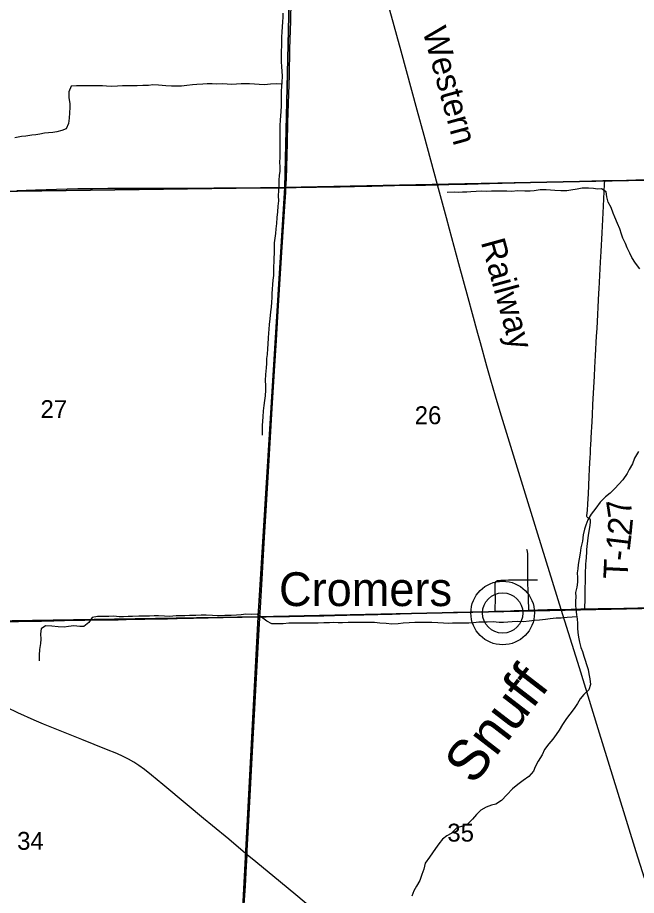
# Model space of a CAD drawing. Extents: x 0 to 34, y 0 to 22.
# Drawn here: x 2.489 to 3.213, y 17.914 to 18.94 of the extents above; entities that cross this region are included whole.
import ezdxf

# ---------------------------------------------------------------- set-up
doc = ezdxf.new("R2010")
doc.units = 0
for name, color, linetype in [('GM_X_Corporation', 7, 'Continuous'), ('GM_X_County_Road', 7, 'Continuous'), ('GM_X_Minor_River', 7, 'Continuous'), ('GM_X_Minor_River_Text', 7, 'Continuous'), ('GM_X_Rail_Line', 7, 'Continuous'), ('GM_X_Rail_Line_Text', 7, 'Continuous'), ('GM_X_Section_Text', 7, 'Continuous'), ('GM_X_Township_Road', 7, 'Continuous'), ('GM_X_Township_Road_Text', 7, 'Continuous'), ('GM_X_Unincorporated', 7, 'Continuous'), ('GM_X_Unincorporated_Location', 7, 'Continuous'), ('GM_X_Unincorporated_Text', 7, 'Continuous')]:
    doc.layers.add(name, color=color, linetype=linetype)

msp = doc.modelspace()

# ---------------------------------------------------------------- linework, layer by layer
at = {"layer": 'GM_X_Corporation'}
for points in [[(2.8138, 19.2434), (3.3128, 19.2554), (3.2999, 18.7516), (2.8021, 18.7416)], [(2.3115, 19.2398), (2.8138, 19.2434), (2.8021, 18.7416), (2.2901, 18.7344)], [(3.2999, 18.7516), (3.2736, 18.2507), (2.7708, 18.2399), (2.8021, 18.7416)], [(2.8021, 18.7416), (2.7708, 18.2399), (2.2668, 18.2317), (2.2901, 18.7344)], [(2.7708, 18.2399), (3.2736, 18.2507), (3.2452, 17.749), (3.23, 17.7483), (2.7445, 17.7368)], [(2.2668, 18.2317), (2.7708, 18.2399), (2.7445, 17.7368), (2.7189, 17.7365), (2.2397, 17.7297)]]:
    msp.add_lwpolyline(points, close=True, dxfattribs=at)
at = {"layer": 'GM_X_County_Road'}
for points in [[(2.8034, 18.7413), (2.8039, 18.7512), (2.8053, 18.7937), (2.8058, 18.8177), (2.8074, 18.8727), (2.8081, 18.9034), (2.809, 18.9364), (2.8095, 18.9594), (2.81, 18.9768), (2.8103, 18.9904), (2.811, 19.0187), (2.8119, 19.0638), (2.8127, 19.0955), (2.8142, 19.1567), (2.815, 19.1965), (2.8156, 19.2229), (2.8159, 19.2419), (2.8158, 19.2432)], [(2.7728, 18.2398), (2.7735, 18.2504), (2.7762, 18.2979), (2.7779, 18.3258), (2.7791, 18.3453), (2.7801, 18.3636), (2.7833, 18.4164), (2.7874, 18.4831), (2.7903, 18.533), (2.7922, 18.5628), (2.793, 18.5768), (2.7942, 18.597), (2.7967, 18.6348), (2.7978, 18.6531), (2.799, 18.672), (2.8021, 18.7195), (2.8031, 18.7359), (2.8034, 18.7413)], [(3.1531, 18.249), (3.1612, 18.2492), (3.1687, 18.2494), (3.1988, 18.25), (3.2314, 18.2508), (3.2432, 18.2511), (3.2618, 18.2514), (3.2764, 18.2516), (3.2907, 18.252), (3.3059, 18.2523), (3.3202, 18.2526), (3.3454, 18.2531), (3.3575, 18.2535), (3.373, 18.2539), (3.3882, 18.254), (3.4075, 18.2544), (3.4205, 18.2545), (3.4379, 18.2547), (3.4631, 18.2552), (3.5013, 18.2557), (3.5262, 18.256)], [(2.7728, 18.2398), (2.7804, 18.2399), (2.7872, 18.24), (2.7922, 18.24), (2.7998, 18.2402), (2.8077, 18.2403), (2.8179, 18.2405), (2.8247, 18.2405), (2.8477, 18.2409), (2.8601, 18.2411), (2.8747, 18.2415), (2.8946, 18.242), (2.9278, 18.2429), (2.9464, 18.2435), (2.9631, 18.2439), (2.9753, 18.2443), (2.9871, 18.2447), (2.9995, 18.245), (3.0075, 18.2452), (3.0197, 18.2455), (3.0418, 18.246), (3.0483, 18.2462)], [(3.0483, 18.2462), (3.0541, 18.2464), (3.0661, 18.2468), (3.0702, 18.247), (3.0789, 18.2473), (3.0872, 18.2476), (3.0876, 18.2476)], [(3.0876, 18.2476), (3.0981, 18.2479), (3.1094, 18.2482), (3.1252, 18.2484), (3.1485, 18.2489), (3.1531, 18.249)], [(2.474, 18.2341), (2.4907, 18.2344), (2.5176, 18.2348), (2.5211, 18.235), (2.5242, 18.235), (2.5269, 18.2351), (2.532, 18.2352), (2.5445, 18.2355), (2.5567, 18.2358), (2.5682, 18.236), (2.5756, 18.2361), (2.5849, 18.2362), (2.5902, 18.2362), (2.5977, 18.2363), (2.6073, 18.2364), (2.6262, 18.2368), (2.6383, 18.2371), (2.6451, 18.2372), (2.6647, 18.2375), (2.6761, 18.2378), (2.6876, 18.238), (2.6953, 18.2382), (2.7068, 18.2385), (2.7124, 18.2386), (2.7223, 18.2388), (2.7298, 18.2389), (2.7447, 18.2393), (2.7521, 18.2395), (2.7588, 18.2396), (2.7704, 18.2398), (2.7728, 18.2398)], [(2.7579, 17.9617), (2.7581, 17.9661), (2.7588, 17.9803), (2.76, 18.0014), (2.7652, 18.0967), (2.7705, 18.197), (2.7716, 18.2184), (2.7727, 18.238), (2.7728, 18.2398)], [(2.7579, 17.9617), (2.7533, 17.9656), (2.7364, 17.9797), (2.7174, 17.9954), (2.7069, 18.0041), (2.6878, 18.0201), (2.6594, 18.0437), (2.6463, 18.0547), (2.638, 18.0612), (2.6315, 18.0659), (2.6255, 18.0698), (2.6191, 18.0735), (2.613, 18.0766), (2.6054, 18.08), (2.5936, 18.0848), (2.5647, 18.0963), (2.5451, 18.1042), (2.5197, 18.1144), (2.5089, 18.119), (2.4898, 18.1276), (2.4769, 18.1336)], [(2.7438, 17.7374), (2.7438, 17.7386), (2.7441, 17.7424), (2.7463, 17.7768), (2.7478, 17.7995), (2.7504, 17.8386), (2.7539, 17.8922), (2.756, 17.9254), (2.7573, 17.9481), (2.7579, 17.9617)], [(3.0095, 17.7435), (3.009, 17.744), (3.0013, 17.7508), (2.9832, 17.7668), (2.9739, 17.7751), (2.9641, 17.7838), (2.9567, 17.7903), (2.9371, 17.808), (2.9185, 17.8246), (2.9025, 17.8388), (2.8909, 17.8492), (2.8698, 17.868), (2.8615, 17.8755), (2.8418, 17.8922), (2.8151, 17.9146), (2.7972, 17.9295), (2.768, 17.9532), (2.7579, 17.9617)]]:
    msp.add_lwpolyline(points, dxfattribs=at)
at = {"layer": 'GM_X_Minor_River'}
for points in [[(2.7997, 18.9453), (2.7996, 18.9402), (2.7994, 18.9354), (2.7988, 18.929), (2.7984, 18.9237), (2.7982, 18.9167), (2.7981, 18.9062), (2.7979, 18.9015), (2.7978, 18.8939), (2.798, 18.8889), (2.7982, 18.8825), (2.7985, 18.8776), (2.7988, 18.8717), (2.7984, 18.8645), (2.7982, 18.8595), (2.7978, 18.8542), (2.7977, 18.8487), (2.7979, 18.8428), (2.7979, 18.8369), (2.7974, 18.8305), (2.797, 18.8254), (2.7968, 18.8202), (2.7964, 18.8142), (2.7962, 18.8092), (2.7961, 18.7994), (2.7963, 18.7944), (2.7962, 18.777), (2.7959, 18.7709), (2.7961, 18.766), (2.7961, 18.7606), (2.7956, 18.7557), (2.7952, 18.7502), (2.795, 18.7447), (2.7946, 18.7381), (2.7944, 18.732), (2.7945, 18.7259), (2.7941, 18.7199), (2.7935, 18.713)], [(2.7983, 18.8625), (2.7922, 18.8628), (2.7855, 18.8623), (2.7785, 18.8617), (2.7721, 18.8618), (2.7666, 18.8622), (2.7609, 18.8626), (2.756, 18.8628), (2.7509, 18.8628), (2.7457, 18.8625), (2.7395, 18.8621), (2.7346, 18.8622), (2.7287, 18.8626), (2.7219, 18.8624), (2.717, 18.8627), (2.7111, 18.8629), (2.706, 18.8625), (2.6993, 18.862), (2.6942, 18.8615), (2.6876, 18.8607), (2.6811, 18.86), (2.6751, 18.8599), (2.6696, 18.8601), (2.6628, 18.8605), (2.6544, 18.8613), (2.6476, 18.8614), (2.6425, 18.8608), (2.6361, 18.8607), (2.6294, 18.8605), (2.6236, 18.8604), (2.6186, 18.8604), (2.6122, 18.8602), (2.6065, 18.8601), (2.5997, 18.8597), (2.5936, 18.8601), (2.5887, 18.8602), (2.583, 18.8604), (2.5774, 18.8602), (2.5652, 18.8603), (2.5586, 18.8602), (2.5522, 18.86), (2.5495, 18.8532), (2.5496, 18.8464), (2.5505, 18.8397), (2.5505, 18.835), (2.5503, 18.8287), (2.5497, 18.8226), (2.549, 18.8164), (2.5464, 18.8103), (2.5414, 18.8081), (2.5355, 18.8068), (2.5306, 18.8057), (2.5257, 18.8053), (2.5209, 18.805), (2.5156, 18.804), (2.5107, 18.8031), (2.506, 18.8026), (2.499, 18.8017), (2.494, 18.8011), (2.4863, 18.7997)], [(3.2173, 18.6464), (3.2123, 18.6531), (3.2079, 18.6599), (3.2055, 18.6649), (3.2025, 18.6712), (3.2005, 18.6761), (3.1975, 18.6824), (3.196, 18.6871), (3.1941, 18.6932), (3.1911, 18.6993), (3.188, 18.7067), (3.1861, 18.7115), (3.1837, 18.718), (3.1803, 18.7244), (3.1788, 18.7307), (3.1779, 18.7366), (3.1726, 18.74), (3.1679, 18.7395), (3.163, 18.7403), (3.1571, 18.7407), (3.1497, 18.7407), (3.144, 18.7396), (3.1368, 18.7385), (3.1319, 18.7378), (3.1251, 18.7377), (3.1179, 18.7379), (3.1128, 18.7385), (3.1077, 18.7389), (3.1007, 18.7387), (3.0938, 18.7377), (3.0891, 18.7373), (3.0827, 18.7373), (3.0741, 18.7376), (3.0675, 18.737), (3.0618, 18.7371), (3.0565, 18.7371), (3.0505, 18.7373), (3.044, 18.7372), (3.0382, 18.737), (3.0317, 18.7371), (3.0258, 18.7369), (3.0198, 18.7366), (3.015, 18.7362), (3.0099, 18.7362), (3.005, 18.7359), (3.0001, 18.7361), (2.9919, 18.7356)], [(2.7935, 18.713), (2.7929, 18.7064), (2.7923, 18.6996), (2.7917, 18.6931), (2.7911, 18.6878), (2.7903, 18.6825), (2.7897, 18.677), (2.7896, 18.665), (2.7892, 18.6584), (2.7887, 18.6455), (2.7887, 18.6387), (2.7882, 18.6332), (2.7876, 18.6282), (2.7872, 18.6227), (2.787, 18.6176), (2.7868, 18.6129), (2.7866, 18.6075), (2.786, 18.6017), (2.7855, 18.5962), (2.7847, 18.5882), (2.7839, 18.5816), (2.7833, 18.5761), (2.7829, 18.5711), (2.7825, 18.566), (2.7823, 18.5586), (2.7817, 18.5535), (2.7813, 18.5465), (2.7808, 18.5417), (2.7806, 18.5358), (2.7802, 18.5307), (2.7796, 18.5231), (2.7792, 18.5161), (2.7793, 18.5102), (2.7793, 18.5045), (2.7789, 18.4981), (2.7783, 18.4924), (2.7777, 18.4869), (2.7769, 18.4806), (2.7762, 18.4736), (2.7758, 18.4685), (2.7756, 18.4634), (2.7755, 18.452)], [(3.2158, 18.4331), (3.211, 18.4253), (3.2089, 18.4187), (3.2049, 18.4121), (3.2024, 18.4072), (3.1974, 18.4), (3.1926, 18.3947), (3.1882, 18.3896), (3.1827, 18.3843), (3.1772, 18.38), (3.1711, 18.3737), (3.1659, 18.3669), (3.1604, 18.3598), (3.1567, 18.353), (3.1542, 18.3469), (3.1525, 18.342), (3.151, 18.3355), (3.1503, 18.3283), (3.1484, 18.3205), (3.1474, 18.3141)], [(3.1474, 18.3141), (3.1462, 18.3075), (3.1452, 18.301), (3.1448, 18.2957), (3.1442, 18.291), (3.1444, 18.2858), (3.1444, 18.2803), (3.1436, 18.2743), (3.1422, 18.268), (3.1424, 18.2631), (3.1421, 18.258), (3.1419, 18.2532), (3.1424, 18.2485), (3.1432, 18.242), (3.1439, 18.2373), (3.1446, 18.2321), (3.1446, 18.2264), (3.1447, 18.2215), (3.1457, 18.2158), (3.1468, 18.2103), (3.1484, 18.2038), (3.1503, 18.1991), (3.1518, 18.1939), (3.1532, 18.189), (3.1551, 18.1839), (3.157, 18.178), (3.1577, 18.1732), (3.1588, 18.1671), (3.1595, 18.1605), (3.1576, 18.1544), (3.1517, 18.1491), (3.1477, 18.1439), (3.1446, 18.1386), (3.1404, 18.1325), (3.1354, 18.1259), (3.1316, 18.121), (3.1268, 18.114), (3.123, 18.1074), (3.1196, 18.1023), (3.1154, 18.0966), (3.111, 18.0911), (3.106, 18.0847), (3.1031, 18.0784), (3.0983, 18.0711), (3.0951, 18.0643), (3.093, 18.0593), (3.0876, 18.0531), (3.0808, 18.0486), (3.0745, 18.0439), (3.0684, 18.0386), (3.0619, 18.0318), (3.0556, 18.025), (3.0488, 18.0209), (3.044, 18.0194), (3.0374, 18.0173), (3.0315, 18.0136), (3.0263, 18.0087), (3.0216, 18.0034), (3.0155, 17.997), (3.0088, 17.9947), (3.0033, 17.9931), (2.9965, 17.9863), (2.9915, 17.9836), (2.9864, 17.9797), (2.9824, 17.9744), (2.9782, 17.9689), (2.9747, 17.9638), (2.9713, 17.9589), (2.9663, 17.9517), (2.9648, 17.9449), (2.9625, 17.9386), (2.9601, 17.9314), (2.9561, 17.9248), (2.9531, 17.9193), (2.9506, 17.9131)], [(3.1435, 18.2397), (3.1382, 18.2392), (3.1322, 18.239), (3.1255, 18.2383), (3.1193, 18.2382), (3.1126, 18.2373), (3.1071, 18.2367), (3.1001, 18.2358), (3.0941, 18.2353), (3.0878, 18.2346), (3.0812, 18.234), (3.0746, 18.2344), (3.0681, 18.2339), (3.0628, 18.2336), (3.0579, 18.233), (3.0528, 18.2332), (3.0458, 18.2337), (3.0389, 18.2333), (3.0338, 18.2335), (3.0289, 18.2334), (3.0228, 18.2328), (3.0173, 18.2323), (3.0105, 18.2325), (3.0056, 18.2324), (2.9982, 18.2322), (2.9933, 18.2321), (2.9876, 18.2323), (2.981, 18.2327), (2.9742, 18.2331), (2.9677, 18.2332), (2.9613, 18.2332), (2.9543, 18.2331), (2.9476, 18.2327), (2.9404, 18.2324), (2.9346, 18.2315), (2.9272, 18.2313), (2.9206, 18.2321), (2.9134, 18.2324), (2.9069, 18.2332), (2.8999, 18.233), (2.895, 18.233), (2.8884, 18.2329), (2.8817, 18.2331), (2.876, 18.233), (2.8694, 18.2326), (2.8645, 18.2328), (2.8594, 18.2329), (2.8543, 18.2327), (2.8476, 18.2326), (2.841, 18.2322), (2.8353, 18.2324), (2.823, 18.2325), (2.8175, 18.2323), (2.8118, 18.2324), (2.8067, 18.2322), (2.8001, 18.2315), (2.7935, 18.2317), (2.787, 18.2316), (2.7812, 18.2347), (2.7749, 18.2394), (2.7699, 18.2427), (2.763, 18.2425), (2.7564, 18.2428), (2.7511, 18.2422), (2.7454, 18.2417), (2.7392, 18.2414), (2.7318, 18.2412), (2.7248, 18.2409), (2.7176, 18.2413), (2.7102, 18.2415), (2.7043, 18.2416), (2.6979, 18.2414), (2.6905, 18.2411), (2.685, 18.2409), (2.6801, 18.2407), (2.6749, 18.2408), (2.6672, 18.2403), (2.6613, 18.2405), (2.6543, 18.2409), (2.6492, 18.2407), (2.6437, 18.2406), (2.6386, 18.2404), (2.6314, 18.2405), (2.624, 18.2403), (2.6189, 18.24), (2.6134, 18.2396), (2.6083, 18.2398), (2.6022, 18.2404), (2.5962, 18.2403), (2.5878, 18.24), (2.5829, 18.24), (2.5766, 18.2389), (2.573, 18.233), (2.5671, 18.2283), (2.5622, 18.2283), (2.5552, 18.2291), (2.5489, 18.2284), (2.5438, 18.2277), (2.537, 18.2281), (2.5296, 18.2289), (2.5222, 18.2293)], [(2.5222, 18.2293), (2.5171, 18.2258), (2.5163, 18.2197), (2.5166, 18.2136), (2.5164, 18.2085), (2.5152, 18.2017), (2.5146, 18.195), (2.5146, 18.1884)]]:
    msp.add_lwpolyline(points, dxfattribs=at)
at = {"layer": 'GM_X_Rail_Line'}
msp.add_lwpolyline([(3.2229, 17.9343), (3.2132, 17.9652), (3.1921, 18.0333), (3.1687, 18.1088), (3.1466, 18.1801), (3.1254, 18.2481), (3.0982, 18.3362), (3.079, 18.3981), (3.0538, 18.4795), (3.0485, 18.4975), (3.043, 18.5164), (3.0384, 18.5329), (3.0309, 18.5599), (3.028, 18.5709), (3.0218, 18.5938), (3.0166, 18.6127), (3.0058, 18.6524), (2.9947, 18.693), (2.9912, 18.7062), (2.9806, 18.7445), (2.9649, 18.8025), (2.9569, 18.8319), (2.938, 18.901), (2.925, 18.9487)], dxfattribs=at)
at = {"layer": 'GM_X_Township_Road'}
for points in [[(2.9797, 18.7447), (2.9822, 18.7448), (2.994, 18.745), (3.0152, 18.7455), (3.0416, 18.7461), (3.0714, 18.7469), (3.1199, 18.7481), (3.1401, 18.7487), (3.1612, 18.7493), (3.1742, 18.7496), (3.1763, 18.7497)], [(3.154, 18.2979), (3.154, 18.2998), (3.1542, 18.3022), (3.1544, 18.3043), (3.1553, 18.3148), (3.1555, 18.3185), (3.1569, 18.3319), (3.1578, 18.3376), (3.1592, 18.3463), (3.1598, 18.3508), (3.1598, 18.352), (3.1596, 18.3529), (3.1592, 18.3538), (3.1588, 18.3542), (3.1581, 18.3548), (3.1566, 18.3554), (3.1561, 18.3557), (3.1558, 18.3561), (3.1554, 18.357), (3.1554, 18.3576), (3.1554, 18.3582), (3.1561, 18.3641), (3.1567, 18.3718), (3.1573, 18.3833), (3.1582, 18.4035), (3.1586, 18.4128), (3.1592, 18.4261), (3.1595, 18.4308), (3.1598, 18.4367), (3.16, 18.4401), (3.1609, 18.4562), (3.1611, 18.4609), (3.1619, 18.4755), (3.1625, 18.4879), (3.1642, 18.5211), (3.1647, 18.5313), (3.1655, 18.5453), (3.1668, 18.5676), (3.1673, 18.5766), (3.1695, 18.6179), (3.1698, 18.6232), (3.1714, 18.6542), (3.172, 18.6666), (3.1732, 18.6887), (3.1749, 18.7197), (3.1761, 18.7455), (3.1763, 18.7497)], [(3.1763, 18.7497), (3.1885, 18.7499), (3.2016, 18.7502), (3.2448, 18.7515), (3.265, 18.7522), (3.3019, 18.7531), (3.3386, 18.754), (3.3582, 18.7544), (3.3737, 18.7547), (3.3843, 18.7549), (3.4085, 18.7553), (3.4274, 18.756)], [(2.4888, 18.7382), (2.5105, 18.739), (2.5474, 18.7401), (2.5599, 18.7403), (2.5773, 18.7404), (2.595, 18.7406), (2.6099, 18.7406), (2.6139, 18.7406), (2.646, 18.7407), (2.6612, 18.7408), (2.6702, 18.7409), (2.6786, 18.7409), (2.719, 18.741), (2.7454, 18.741), (2.7566, 18.741), (2.7787, 18.741), (2.7864, 18.741), (2.7983, 18.7412), (2.8034, 18.7413)], [(2.8034, 18.7413), (2.8153, 18.7416), (2.8393, 18.742), (2.8669, 18.7425), (2.8834, 18.7428), (2.8905, 18.743), (2.9039, 18.7432), (2.9166, 18.7435), (2.9303, 18.7437), (2.9493, 18.7441), (2.9667, 18.7444), (2.9797, 18.7447)], [(3.0864, 18.2829), (3.0863, 18.3074), (3.0864, 18.3107), (3.0862, 18.3136), (3.086, 18.3156), (3.0859, 18.3165), (3.0856, 18.3174), (3.0853, 18.3184)], [(3.1531, 18.249), (3.1531, 18.252), (3.1533, 18.2581), (3.1534, 18.2637), (3.1535, 18.273), (3.1536, 18.2814), (3.1537, 18.2874), (3.1538, 18.2932), (3.154, 18.2979)], [(3.0483, 18.2462), (3.0483, 18.2475), (3.0483, 18.2519), (3.0484, 18.2571), (3.0484, 18.2615), (3.0482, 18.269), (3.0483, 18.2756), (3.0483, 18.2782), (3.0483, 18.2791), (3.0484, 18.2796), (3.0485, 18.28), (3.0486, 18.2805), (3.0489, 18.2809), (3.049, 18.2811), (3.0495, 18.2815), (3.0499, 18.2818), (3.0503, 18.2819), (3.0508, 18.2821), (3.0514, 18.2822), (3.052, 18.2822), (3.0529, 18.2823), (3.0547, 18.2825), (3.0571, 18.2825), (3.0601, 18.2826), (3.0638, 18.2828), (3.0678, 18.2829), (3.072, 18.283), (3.0759, 18.283), (3.08, 18.283), (3.0864, 18.2829)], [(3.0864, 18.2829), (3.0907, 18.2829), (3.0975, 18.283)], [(3.0876, 18.2476), (3.0875, 18.2505), (3.0872, 18.2582), (3.0872, 18.2622), (3.0868, 18.2721), (3.0865, 18.2774), (3.0864, 18.2805), (3.0864, 18.2829)]]:
    msp.add_lwpolyline(points, dxfattribs=at)
at = {"layer": 'GM_X_Unincorporated'}
for radius in [0.0372, 0.0236]:
    msp.add_circle((3.0569, 18.2442), radius, dxfattribs=at)
at = {"layer": 'GM_X_Unincorporated_Location'}
msp.add_line((3.0569, 18.2442), (3.0569, 18.2442), dxfattribs=at)

# ---------------------------------------------------------------- texts
at = {"layer": 'GM_X_Minor_River_Text'}
msp.add_text('Snuff', height=0.04737, rotation=52.4154, dxfattribs=at).set_placement((3.0229, 18.0418))
at = {"layer": 'GM_X_Rail_Line_Text'}
for s, rotation, p in [('Western', 285.35, (2.9629, 18.925)), ('Railway', 285.2941, (3.0312, 18.6778))]:
    msp.add_text(s, height=0.02831, rotation=rotation, dxfattribs=at).set_placement(p)
at = {"layer": 'GM_X_Section_Text'}
for s, p in [('27', (2.5163, 18.472)), ('26', (2.954, 18.4649)), ('34', (2.489, 17.9674)), ('35', (2.9922, 17.977))]:
    msp.add_text(s, height=0.02093, rotation=0, dxfattribs=at).set_placement(p)
at = {"layer": 'GM_X_Township_Road_Text'}
for s, rotation, p in [('7', 98.6362, (3.2089, 18.3587)), ('2', 84.5238, (3.2075, 18.3337)), ('1', 83.0673, (3.2053, 18.3155)), ('T', 87.2519, (3.2029, 18.2832)), ('-', 83.1926, (3.2039, 18.3039))]:
    msp.add_text(s, height=0.0284, rotation=rotation, dxfattribs=at).set_placement(p)
at = {"layer": 'GM_X_Unincorporated_Text'}
msp.add_text('Cromers', height=0.03949, rotation=0, dxfattribs=at).set_placement((2.7953, 18.2523))

doc.saveas('drawing.dxf')
